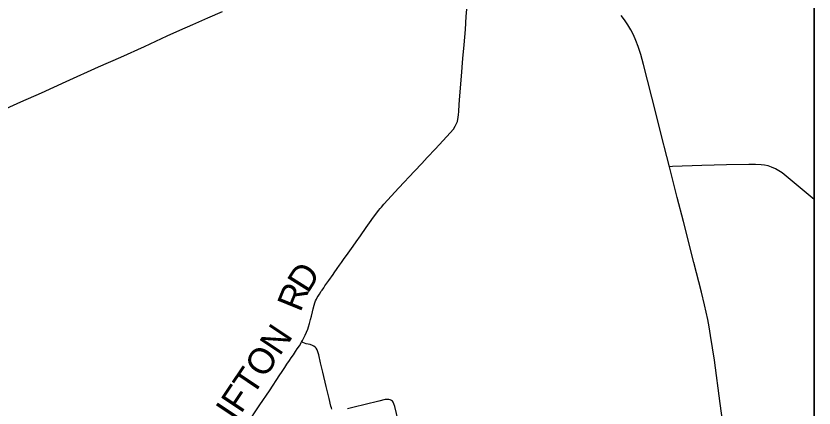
# Model space of a CAD drawing. Extents: x -1.4 to 35.4, y 0 to 22.
# Drawn here: x 22.111 to 23.86, y 15.379 to 16.239 of the extents above; entities that cross this region are included whole.
import ezdxf

# ---------------------------------------------------------------- set-up
doc = ezdxf.new("R2010")
doc.units = 0
for name, color, linetype in [('GM_X_County_Road', 7, 'Continuous'), ('GM_X_County_Road_Text', 7, 'Continuous'), ('GM_X_State_Route', 7, 'Continuous'), ('GM_X_Township_Road', 7, 'Continuous'), ('SC_Scratch1', 7, 'Continuous'), ('SH_Border', 7, 'Continuous')]:
    doc.layers.add(name, color=color, linetype=linetype)

msp = doc.modelspace()

# ---------------------------------------------------------------- linework, layer by layer
at = {"layer": 'GM_X_County_Road'}
for points in [[(22.0469, 16.017), (22.1218, 16.0503), (22.1672, 16.0706), (22.2211, 16.0948), (22.2918, 16.127), (22.3405, 16.1488), (22.3927, 16.1722), (22.4424, 16.195), (22.4701, 16.2076), (22.4985, 16.2201), (22.5314, 16.2347), (22.5632, 16.2489)], [(22.7366, 15.5232), (22.7387, 15.5268), (22.745, 15.539), (22.7502, 15.5517), (22.7519, 15.557), (22.7541, 15.5646), (22.7564, 15.5732), (22.7583, 15.5805), (22.7605, 15.59), (22.7623, 15.5967), (22.7643, 15.6046), (22.7659, 15.6098), (22.7676, 15.6139), (22.7693, 15.6174), (22.7712, 15.6215), (22.7729, 15.6241), (22.7759, 15.629), (22.7801, 15.6351), (22.7818, 15.6377), (22.7853, 15.6428), (22.788, 15.6469), (22.7967, 15.659), (22.8058, 15.6716), (22.8086, 15.6757), (22.8151, 15.6851), (22.8202, 15.6921), (22.8244, 15.698), (22.829, 15.7046), (22.8387, 15.7183), (22.8498, 15.734), (22.8562, 15.7431), (22.8658, 15.7569), (22.8783, 15.7747), (22.8854, 15.7848), (22.8944, 15.7974), (22.9017, 15.8074), (22.9055, 15.8125), (22.9091, 15.8167), (22.912, 15.8198), (22.9174, 15.8261), (22.9502, 15.8617), (22.9842, 15.8982), (23.0002, 15.9156), (23.0121, 15.9282), (23.0304, 15.9474), (23.0342, 15.9514), (23.035, 15.9523), (23.0393, 15.9567), (23.0628, 15.9824), (23.0696, 15.9905), (23.0737, 15.9969), (23.0759, 16.0014), (23.0783, 16.0073), (23.0796, 16.0122), (23.0802, 16.0159), (23.0809, 16.0226), (23.0814, 16.0289), (23.0817, 16.0345), (23.082, 16.0399), (23.0824, 16.045), (23.083, 16.0542), (23.085, 16.081), (23.087, 16.1068), (23.0903, 16.1458), (23.093, 16.1754), (23.0957, 16.2089), (23.0977, 16.238), (23.0991, 16.2541)], [(23.8598, 15.8362), (23.8337, 15.8584), (23.8032, 15.8839), (23.7896, 15.8947), (23.7825, 15.8995), (23.7755, 15.9034), (23.7665, 15.9073), (23.7589, 15.9098), (23.7511, 15.9116), (23.7438, 15.9126), (23.7315, 15.9134), (23.7166, 15.9134), (23.6682, 15.9124), (23.6142, 15.9106), (23.5496, 15.9084), (23.5428, 15.9082)], [(22.6155, 15.3403), (22.6457, 15.3858), (22.6665, 15.4168), (22.6895, 15.4515), (22.6931, 15.4572), (22.7, 15.4675), (22.7048, 15.4748), (22.7105, 15.4829), (22.7141, 15.4887), (22.7191, 15.4958), (22.7236, 15.5026), (22.7275, 15.5089), (22.7321, 15.5156), (22.7366, 15.5232)]]:
    msp.add_lwpolyline(points, dxfattribs=at)
at = {"layer": 'GM_X_State_Route'}
msp.add_lwpolyline([(23.6636, 15.3192), (23.6544, 15.3888), (23.6415, 15.4836), (23.6332, 15.5383), (23.6302, 15.5573), (23.6271, 15.5731), (23.6198, 15.6052), (23.613, 15.633), (23.5963, 15.698), (23.5738, 15.7878), (23.5601, 15.8407), (23.5428, 15.9082), (23.5371, 15.9304), (23.5251, 15.9786), (23.5134, 16.0262), (23.4864, 16.1322), (23.4801, 16.1543), (23.4745, 16.172), (23.4696, 16.1854), (23.464, 16.1978), (23.4584, 16.2088), (23.452, 16.2194), (23.4446, 16.2301), (23.437, 16.2398)], dxfattribs=at)
at = {"layer": 'GM_X_Township_Road'}
for points in [[(22.8032, 15.3768), (22.8021, 15.3791), (22.8009, 15.3828), (22.7971, 15.3998), (22.7909, 15.4264), (22.7832, 15.4578), (22.7784, 15.4784), (22.7746, 15.4959), (22.7727, 15.5024), (22.7708, 15.5069), (22.769, 15.51), (22.7667, 15.5127), (22.7639, 15.5148), (22.7607, 15.5164), (22.7555, 15.518), (22.747, 15.5201), (22.7397, 15.5223), (22.7366, 15.5232)], [(22.9521, 15.336), (22.941, 15.3825), (22.9391, 15.3883), (22.9375, 15.3915), (22.9358, 15.3939), (22.9337, 15.3958), (22.9312, 15.3971), (22.9284, 15.3978), (22.9248, 15.3979), (22.92, 15.3973), (22.9062, 15.3941), (22.876, 15.3866), (22.852, 15.3805), (22.8378, 15.3772)]]:
    msp.add_lwpolyline(points, dxfattribs=at)
at = {"layer": 'SC_Scratch1'}
msp.add_lwpolyline([(23.8598, 15.0361), (23.8598, 16.7067)], dxfattribs=at)
at = {"layer": 'SH_Border'}
msp.add_lwpolyline([(17.0598, 19.8546), (23.8598, 19.8546), (23.8598, 13.0546), (17.0598, 13.0546)], close=True, dxfattribs=at)

# ---------------------------------------------------------------- texts
at = {"layer": 'GM_X_County_Road_Text'}
for s, height, rotation, p in [('D', 0.0568, 57.7579, (22.7506, 15.6284)), ('R', 0.0568, 67.8746, (22.7342, 15.5875)), ('CLIFTON', 0.05682, 56.1806, (22.5385, 15.2668))]:
    msp.add_text(s, height=height, rotation=rotation, dxfattribs=at).set_placement(p)

doc.saveas('drawing.dxf')
